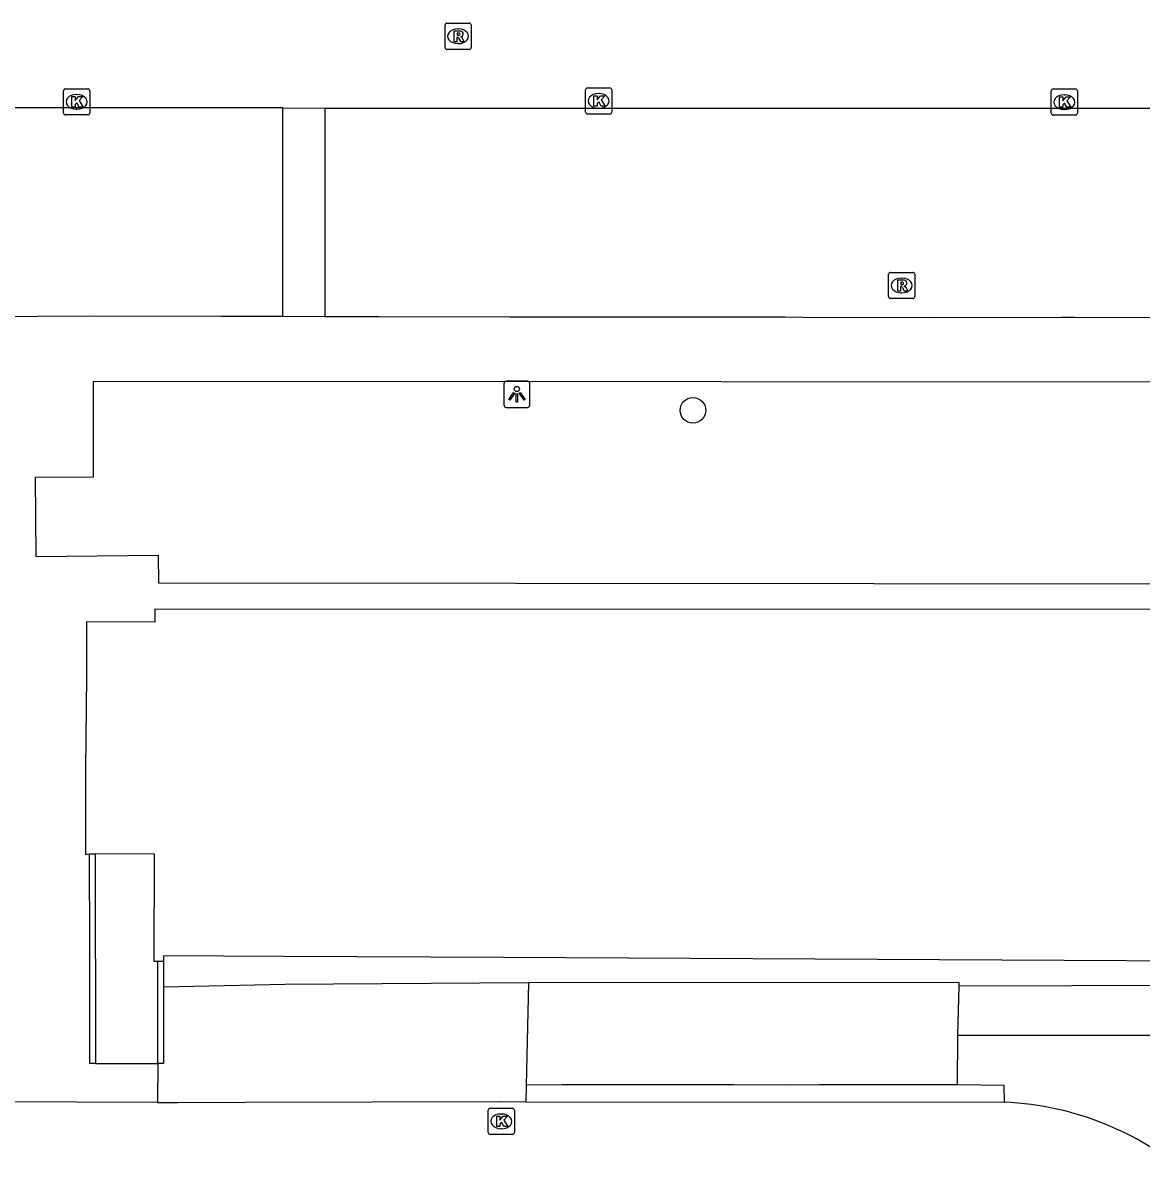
# Model space of a CAD drawing. Extents: x 161477 to 163040, y 383680 to 384868.
# Drawn here: x 162072.3 to 162115.05, y 384457.04 to 384501.27 of the extents above; entities that cross this region are included whole.
import ezdxf

# ---------------------------------------------------------------- set-up
doc = ezdxf.new("R2010")
doc.units = 0
for name, color, linetype in [('IMGEO_Boom', 7, 'Continuous'), ('IMGEO_Groenvoorziening', 7, 'Continuous'), ('IMGEO_Kolk', 7, 'Continuous'), ('IMGEO_Lichtpunt', 7, 'Continuous'), ('IMGEO_Muur', 7, 'Continuous'), ('IMGEO_Pand', 7, 'Continuous'), ('IMGEO_Parkeervlak_open', 7, 'Continuous'), ('IMGEO_Rijbaan_lokaal_open', 7, 'Continuous'), ('IMGEO_Rioolput', 7, 'Continuous'), ('IMGEO_Voetpad_open', 7, 'Continuous')]:
    doc.layers.add(name, color=color, linetype=linetype)

msp = doc.modelspace()

# ---------------------------------------------------------------- linework, layer by layer
at = {"layer": 'IMGEO_Boom'}
msp.add_circle((162097.89, 384486.48), 0.489, dxfattribs=at)
at = {"layer": 'IMGEO_Groenvoorziening'}
for points in [[(162091.611, 384464.606), (162082.294, 384464.545), (162077.661, 384464.442)], [(162120.983, 384462.606), (162120.962, 384464.517), (162108.061, 384464.482)]]:
    msp.add_lwpolyline(points, dxfattribs=at)
at = {"layer": 'IMGEO_Kolk'}
for p, q in [((162073.841, 384497.837), (162073.841, 384498.689)), ((162073.916, 384498.763), (162074.768, 384498.763)), ((162074.329, 384498.543), (162074.354, 384498.543)), ((162074.842, 384498.689), (162074.842, 384497.837)), ((162093.789, 384497.872), (162093.789, 384498.724)), ((162093.864, 384498.798), (162094.716, 384498.798)), ((162094.277, 384498.578), (162094.302, 384498.578)), ((162094.79, 384498.724), (162094.79, 384497.872)), ((162111.584, 384497.829), (162111.584, 384498.681)), ((162111.659, 384498.755), (162112.511, 384498.755)), ((162112.072, 384498.535), (162112.097, 384498.535)), ((162112.585, 384498.681), (162112.585, 384497.829)), ((162074.352, 384497.983), (162074.327, 384497.983)), ((162094.3, 384498.018), (162094.275, 384498.018)), ((162074.768, 384497.763), (162073.916, 384497.763)), ((162094.716, 384497.798), (162093.864, 384497.798)), ((162112.511, 384497.755), (162111.659, 384497.755)), ((162112.095, 384497.975), (162112.07, 384497.975)), ((162090.071, 384458.888), (162090.071, 384459.74)), ((162090.146, 384459.814), (162090.998, 384459.814)), ((162090.559, 384459.594), (162090.584, 384459.594)), ((162091.072, 384459.74), (162091.072, 384458.888)), ((162090.998, 384458.814), (162090.146, 384458.814)), ((162090.582, 384459.034), (162090.557, 384459.034))]:
    msp.add_line(p, q, dxfattribs=at)
for points in [[(162073.841, 384497.837), (162073.841, 384498.689)], [(162073.916, 384498.763), (162074.768, 384498.763)], [(162074.162, 384498.463), (162074.285, 384498.463), (162074.285, 384498.312), (162074.415, 384498.463), (162074.579, 384498.463), (162074.433, 384498.312), (162074.586, 384498.063), (162074.434, 384498.063), (162074.349, 384498.227), (162074.285, 384498.16), (162074.285, 384498.063), (162074.162, 384498.063), (162074.162, 384498.463)], [(162074.842, 384498.689), (162074.842, 384497.837)], [(162093.789, 384497.872), (162093.789, 384498.724)], [(162093.864, 384498.798), (162094.716, 384498.798)], [(162094.11, 384498.498), (162094.233, 384498.498), (162094.233, 384498.347), (162094.363, 384498.498), (162094.527, 384498.498), (162094.381, 384498.347), (162094.534, 384498.098), (162094.382, 384498.098), (162094.297, 384498.262), (162094.233, 384498.195), (162094.233, 384498.098), (162094.11, 384498.098), (162094.11, 384498.498)], [(162094.79, 384498.724), (162094.79, 384497.872)], [(162111.584, 384497.829), (162111.584, 384498.681)], [(162111.659, 384498.755), (162112.511, 384498.755)], [(162111.905, 384498.455), (162112.028, 384498.455), (162112.028, 384498.304), (162112.158, 384498.455), (162112.322, 384498.455), (162112.176, 384498.304), (162112.329, 384498.055), (162112.177, 384498.055), (162112.092, 384498.219), (162112.028, 384498.152), (162112.028, 384498.055), (162111.905, 384498.055), (162111.905, 384498.455)], [(162112.585, 384498.681), (162112.585, 384497.829)], [(162074.768, 384497.763), (162073.916, 384497.763)], [(162094.716, 384497.798), (162093.864, 384497.798)], [(162112.511, 384497.755), (162111.659, 384497.755)], [(162090.071, 384458.888), (162090.071, 384459.74)], [(162090.146, 384459.814), (162090.998, 384459.814)], [(162090.392, 384459.514), (162090.515, 384459.514), (162090.515, 384459.363), (162090.645, 384459.514), (162090.809, 384459.514), (162090.663, 384459.363), (162090.816, 384459.114), (162090.664, 384459.114), (162090.579, 384459.278), (162090.515, 384459.211), (162090.515, 384459.114), (162090.392, 384459.114), (162090.392, 384459.514)], [(162091.072, 384459.74), (162091.072, 384458.888)], [(162090.998, 384458.814), (162090.146, 384458.814)]]:
    msp.add_lwpolyline(points, dxfattribs=at)
for centre, start, end in [((162073.918, 384498.687), 91.552, 178.448), ((162073.918, 384498.687), 91.552, 178.448), ((162074.766, 384498.687), 1.552, 88.448), ((162074.766, 384498.687), 1.552, 88.448), ((162093.866, 384498.722), 91.552, 178.448), ((162093.866, 384498.722), 91.552, 178.448), ((162094.714, 384498.722), 1.552, 88.448), ((162094.714, 384498.722), 1.552, 88.448), ((162111.661, 384498.679), 91.552, 178.448), ((162111.661, 384498.679), 91.552, 178.448), ((162112.509, 384498.679), 1.552, 88.448), ((162112.509, 384498.679), 1.552, 88.448), ((162073.918, 384497.839), 181.552, 268.448), ((162073.918, 384497.839), 181.552, 268.448), ((162074.766, 384497.839), 271.552, 358.448), ((162074.766, 384497.839), 271.552, 358.448), ((162093.866, 384497.874), 181.552, 268.448), ((162093.866, 384497.874), 181.552, 268.448), ((162094.714, 384497.874), 271.552, 358.448), ((162094.714, 384497.874), 271.552, 358.448), ((162111.661, 384497.831), 181.552, 268.448), ((162111.661, 384497.831), 181.552, 268.448), ((162112.509, 384497.831), 271.552, 358.448), ((162112.509, 384497.831), 271.552, 358.448), ((162090.148, 384459.738), 91.552, 178.448), ((162090.148, 384459.738), 91.552, 178.448), ((162090.996, 384459.738), 1.552, 88.448), ((162090.996, 384459.738), 1.552, 88.448), ((162090.148, 384458.89), 181.552, 268.448), ((162090.148, 384458.89), 181.552, 268.448), ((162090.996, 384458.89), 271.552, 358.448), ((162090.996, 384458.89), 271.552, 358.448)]:
    msp.add_arc(centre, 0.0765, start, end, dxfattribs=at)
for centre, major_axis, ratio, start_param, end_param in [((162074.328, 384498.263), (-0.387, 0.002), 0.722429, 4.712389, 7.853982), ((162074.353, 384498.263), (-0.39, 0.002), 0.717154, 1.570796, 4.712389), ((162094.276, 384498.298), (-0.387, 0.002), 0.722429, 4.712389, 7.853982), ((162094.301, 384498.298), (-0.39, 0.002), 0.717154, 1.570796, 4.712389), ((162112.071, 384498.255), (-0.387, 0.002), 0.722429, 4.712389, 7.853982), ((162112.096, 384498.255), (-0.39, 0.002), 0.717154, 1.570796, 4.712389), ((162090.558, 384459.314), (-0.387, 0.002), 0.722429, 4.712389, 7.853982), ((162090.583, 384459.314), (-0.39, 0.002), 0.717154, 1.570796, 4.712389)]:
    msp.add_ellipse(centre, major_axis=major_axis, ratio=ratio, start_param=start_param, end_param=end_param, dxfattribs=at)
at = {"layer": 'IMGEO_Lichtpunt'}
for p, q in [((162090.667, 384487.493), (162090.667, 384486.686)), ((162090.667, 384487.493), (162090.667, 384486.686)), ((162091.569, 384487.588), (162090.761, 384487.588)), ((162091.569, 384487.588), (162090.761, 384487.588)), ((162091.663, 384486.686), (162091.663, 384487.493)), ((162091.663, 384486.686), (162091.663, 384487.493)), ((162090.761, 384486.592), (162091.569, 384486.592)), ((162090.761, 384486.592), (162091.569, 384486.592))]:
    msp.add_line(p, q, dxfattribs=at)
for points in [[(162091.041, 384487.157), (162091.08, 384487.129), (162090.892, 384486.867), (162090.854, 384486.894), (162091.041, 384487.157)], [(162091.143, 384487.109), (162091.19, 384487.109), (162091.19, 384486.787), (162091.143, 384486.787), (162091.143, 384487.109)], [(162091.253, 384487.129), (162091.291, 384487.156), (162091.478, 384486.894), (162091.439, 384486.866), (162091.253, 384487.129)]]:
    msp.add_lwpolyline(points, dxfattribs=at)
msp.add_circle((162091.166, 384487.291), 0.0994, dxfattribs=at)
for centre, start, end in [((162090.761, 384487.493), 90, 180), ((162090.761, 384487.493), 90, 180), ((162091.569, 384487.493), 0, 90), ((162091.569, 384487.493), 0, 90), ((162090.761, 384486.686), 180, 270), ((162090.761, 384486.686), 180, 270), ((162091.569, 384486.686), 270, 0), ((162091.569, 384486.686), 270, 360)]:
    msp.add_arc(centre, 0.0946, start, end, dxfattribs=at)
at = {"layer": 'IMGEO_Muur'}
for points in [[(162075.068, 384461.527), (162074.848, 384461.527), (162074.84, 384465.94), (162074.834, 384469.532)], [(162075.054, 384469.531), (162075.068, 384461.527)], [(162077.441, 384461.524), (162077.443, 384464.456), (162077.444, 384465.42)], [(162077.661, 384465.42), (162077.661, 384464.916), (162077.661, 384464.442)], [(162077.661, 384464.442), (162077.661, 384461.523), (162077.441, 384461.524)]]:
    msp.add_lwpolyline(points, dxfattribs=at)
at = {"layer": 'IMGEO_Pand'}
for points in [[(162179.771, 384468.009), (162179.771, 384470.686), (162179.774, 384472.05), (162179.767, 384473.141), (162175.972, 384473.136), (162175.962, 384475.593), (162175.964, 384478.373), (162173.368, 384478.365), (162173.366, 384478.865), (162077.325, 384478.887), (162077.324, 384478.387), (162074.724, 384478.393), (162074.719, 384476.324), (162074.686, 384472.774), (162074.679, 384469.509), (162074.834, 384469.532)], [(162074.834, 384469.532), (162075.054, 384469.531)], [(162077.444, 384465.42), (162077.304, 384465.42), (162077.312, 384469.52), (162075.054, 384469.531)], [(162077.661, 384465.42), (162077.444, 384465.42)], [(162121.483, 384462.606), (162121.464, 384464.369), (162121.588, 384464.368), (162121.594, 384465.408), (162090.668, 384465.571), (162082.252, 384465.615), (162077.662, 384465.639), (162077.661, 384465.42)]]:
    msp.add_lwpolyline(points, dxfattribs=at)
at = {"layer": 'IMGEO_Parkeervlak_open'}
for points in [[(162091.611, 384464.606), (162091.521, 384460.693)], [(162108.061, 384464.482), (162108.064, 384464.617), (162091.611, 384464.606)], [(162108.017, 384462.608), (162108.061, 384464.482)]]:
    msp.add_lwpolyline(points, dxfattribs=at)
at = {"layer": 'IMGEO_Rijbaan_lokaal_open'}
for points in [[(162082.22, 384498.029), (162080.398, 384498.029), (162079.879, 384498.029), (162074.854, 384498.03), (162068.887, 384498.031), (162063.844, 384498.032), (162063.344, 384498.032), (162058.363, 384498.033), (162057.871, 384498.033), (162056.938, 384498.033), (162052.816, 384498.035), (162050.76, 384498.029)], [(162082.22, 384498.029), (162083.844, 384498.028)], [(162083.844, 384498.028), (162085.36, 384498.028), (162085.87, 384498.028), (162095.947, 384498.026), (162096.455, 384498.026), (162101.398, 384498.025), (162101.952, 384498.025), (162111.965, 384498.023), (162112.474, 384498.023), (162117.943, 384498.022), (162122.953, 384498.021), (162128.862, 384498.02), (162133.884, 384498.019), (162139.873, 384498.018), (162149.94, 384498.016), (162155.927, 384498.015), (162160.944, 384498.014), (162170.984, 384498.012), (162171.973, 384497.96), (162172.711, 384497.959)], [(162077.436, 384460.037), (162071.242, 384460.056), (162068.912, 384460.052)], [(162077.436, 384460.037), (162077.677, 384460.036), (162078.207, 384460.037), (162080.775, 384460.044), (162090.516, 384460.07), (162091.506, 384460.06)], [(162091.506, 384460.06), (162109.802, 384460.044)]]:
    msp.add_lwpolyline(points, dxfattribs=at)
msp.add_arc((162109.284, 384448.416), 11.639, 47.8174, 87.45, dxfattribs=at)
at = {"layer": 'IMGEO_Rioolput'}
for p, q in [((162088.419, 384500.344), (162088.419, 384501.196)), ((162088.494, 384501.27), (162089.346, 384501.27)), ((162089.42, 384501.196), (162089.42, 384500.344)), ((162088.907, 384501.05), (162088.932, 384501.05)), ((162089.346, 384500.27), (162088.494, 384500.27)), ((162088.93, 384500.49), (162088.905, 384500.49)), ((162105.369, 384490.824), (162105.369, 384491.676)), ((162105.444, 384491.75), (162106.296, 384491.75)), ((162105.857, 384491.53), (162105.882, 384491.53)), ((162106.37, 384491.676), (162106.37, 384490.824)), ((162105.88, 384490.97), (162105.855, 384490.97)), ((162106.296, 384490.75), (162105.444, 384490.75))]:
    msp.add_line(p, q, dxfattribs=at)
for points in [[(162088.419, 384500.344), (162088.419, 384501.196)], [(162088.494, 384501.27), (162089.346, 384501.27)], [(162089.42, 384501.196), (162089.42, 384500.344)], [(162089.008, 384500.968), (162088.756, 384500.97), (162088.756, 384500.57)], [(162088.756, 384500.57), (162088.88, 384500.57), (162088.88, 384500.732), (162088.891, 384500.732)], [(162088.934, 384500.889), (162088.88, 384500.889), (162088.88, 384500.808)], [(162088.88, 384500.808), (162088.932, 384500.808)], [(162088.938, 384500.703), (162089.009, 384500.57), (162089.149, 384500.57), (162089.084, 384500.696)], [(162089.346, 384500.27), (162088.494, 384500.27)], [(162105.369, 384490.824), (162105.369, 384491.676)], [(162105.444, 384491.75), (162106.296, 384491.75)], [(162105.958, 384491.448), (162105.706, 384491.45), (162105.706, 384491.05)], [(162105.884, 384491.369), (162105.83, 384491.369), (162105.83, 384491.288)], [(162106.37, 384491.676), (162106.37, 384490.824)], [(162105.706, 384491.05), (162105.83, 384491.05), (162105.83, 384491.212), (162105.841, 384491.212)], [(162105.83, 384491.288), (162105.882, 384491.288)], [(162105.888, 384491.183), (162105.959, 384491.05), (162106.099, 384491.05), (162106.034, 384491.176)], [(162106.296, 384490.75), (162105.444, 384490.75)]]:
    msp.add_lwpolyline(points, dxfattribs=at)
for centre, radius, start, end in [((162088.496, 384501.194), 0.0765, 91.552, 178.448), ((162088.496, 384501.194), 0.0765, 91.552, 178.448), ((162089.344, 384501.194), 0.0765, 1.552, 88.448), ((162089.344, 384501.194), 0.0765, 1.552, 88.448), ((162088.89, 384500.679), 0.0533, 26.0293, 88.6989), ((162088.916, 384500.997), 0.19, 274.7715, 282.9687), ((162088.94, 384500.793), 0.0964, 77.0061, 93.1865), ((162088.954, 384500.85), 0.0378, 276.6634, 79.6772), ((162089.007, 384500.858), 0.109, 350.3612, 89.416), ((162089.005, 384500.858), 0.112, 277.5842, 350.9817), ((162088.989, 384500.643), 0.108, 29.5134, 73.7905), ((162088.496, 384500.346), 0.0765, 181.552, 268.448), ((162088.496, 384500.346), 0.0765, 181.552, 268.448), ((162089.344, 384500.346), 0.0765, 271.552, 358.448), ((162089.344, 384500.346), 0.0765, 271.552, 358.448), ((162105.446, 384491.674), 0.0765, 91.552, 178.448), ((162105.446, 384491.674), 0.0765, 91.552, 178.448), ((162105.89, 384491.273), 0.0964, 77.0061, 93.1865), ((162105.904, 384491.33), 0.0378, 276.6634, 79.6772), ((162105.957, 384491.338), 0.109, 350.3612, 89.416), ((162106.294, 384491.674), 0.0765, 1.552, 88.448), ((162106.294, 384491.674), 0.0765, 1.552, 88.448), ((162105.84, 384491.159), 0.0533, 26.0293, 88.6989), ((162105.866, 384491.477), 0.19, 274.7715, 282.9687), ((162105.955, 384491.338), 0.112, 277.5842, 350.9817), ((162105.939, 384491.123), 0.108, 29.5134, 73.7905), ((162105.446, 384490.826), 0.0765, 181.552, 268.448), ((162105.446, 384490.826), 0.0765, 181.552, 268.448), ((162106.294, 384490.826), 0.0765, 271.552, 358.448), ((162106.294, 384490.826), 0.0765, 271.552, 358.448)]:
    msp.add_arc(centre, radius, start, end, dxfattribs=at)
for centre, major_axis, ratio, start_param, end_param in [((162088.906, 384500.77), (-0.387, 0.002), 0.722429, 4.712389, 7.853982), ((162088.931, 384500.77), (-0.39, 0.002), 0.717154, 1.570796, 4.712389), ((162105.856, 384491.25), (-0.387, 0.002), 0.722429, 4.712389, 7.853982), ((162105.881, 384491.25), (-0.39, 0.002), 0.717154, 1.570796, 4.712389)]:
    msp.add_ellipse(centre, major_axis=major_axis, ratio=ratio, start_param=start_param, end_param=end_param, dxfattribs=at)
at = {"layer": 'IMGEO_Voetpad_open'}
for points in [[(162082.218, 384490.073), (162082.22, 384498.029)], [(162083.844, 384490.066), (162083.844, 384498.028)], [(162068.891, 384490.054), (162074.852, 384490.091), (162079.88, 384490.081), (162080.4, 384490.081), (162082.218, 384490.073)], [(162082.218, 384490.073), (162083.844, 384490.066)], [(162083.844, 384490.066), (162085.883, 384490.057), (162090.906, 384490.049), (162095.948, 384490.051), (162101.414, 384490.047), (162102.106, 384490.035), (162106.944, 384490.027), (162111.968, 384490.037), (162112.488, 384490.037), (162117.429, 384490.019)], [(162173.158, 384480.894), (162177.08, 384480.904), (162177.064, 384483.758), (162174.659, 384483.778), (162174.672, 384484.93), (162161.137, 384484.972), (162123.008, 384485.186), (162122.985, 384487.556), (162074.967, 384487.584), (162074.97, 384483.931), (162072.761, 384483.918), (162072.781, 384480.9), (162077.457, 384480.943), (162077.466, 384479.883), (162173.146, 384479.803), (162173.158, 384480.894)], [(162108.007, 384460.706), (162108.017, 384462.608)], [(162108.017, 384462.608), (162120.983, 384462.606)], [(162075.068, 384461.527), (162077.441, 384461.524)], [(162077.441, 384461.524), (162077.436, 384460.037)], [(162091.521, 384460.693), (162091.506, 384460.06)], [(162108.007, 384460.706), (162105.999, 384460.714), (162104.728, 384460.706), (162102.722, 384460.711), (162101.455, 384460.702), (162099.443, 384460.714), (162098.183, 384460.711), (162096.182, 384460.709), (162094.907, 384460.709), (162092.9, 384460.705), (162091.521, 384460.693)], [(162109.802, 384460.044), (162109.79, 384460.687), (162108.007, 384460.706)]]:
    msp.add_lwpolyline(points, dxfattribs=at)

doc.saveas('drawing.dxf')
